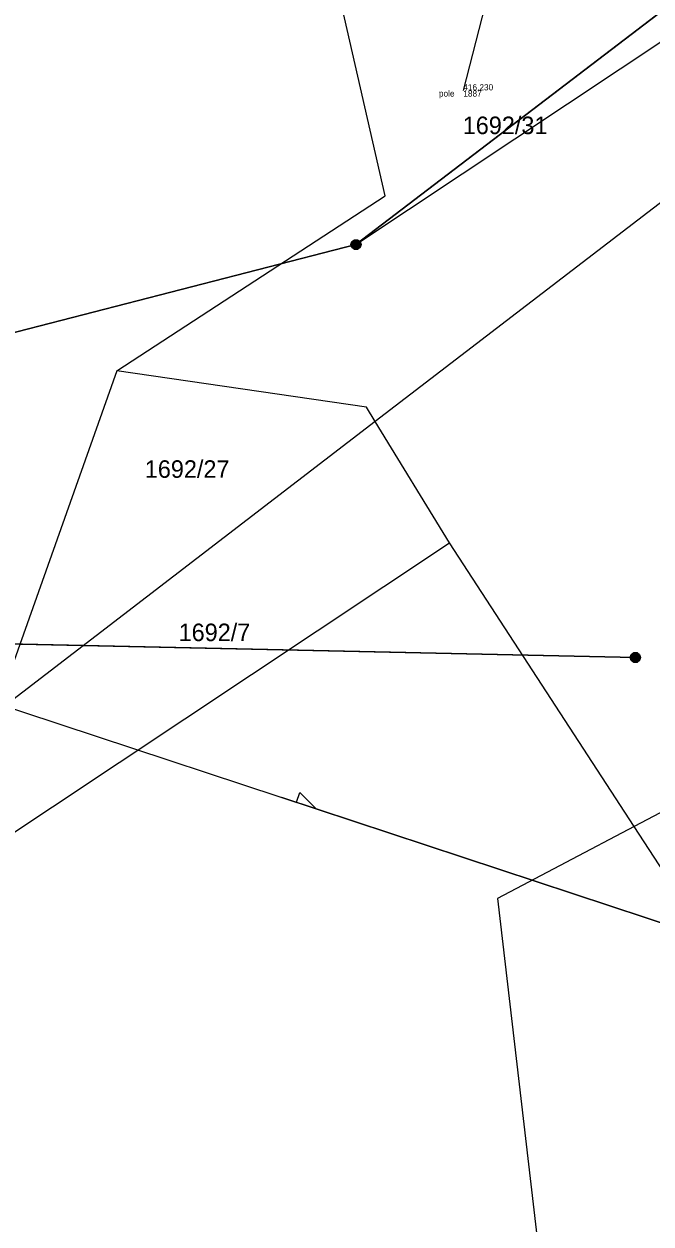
# Model space of a CAD drawing. Extents: x -747792 to -745414, y -1093712 to -1091463.
# Drawn here: x -746827.2 to -746796.8, y -1092442.7 to -1092384.5 of the extents above; entities that cross this region are included whole.
import ezdxf

# ---------------------------------------------------------------- set-up
doc = ezdxf.new("R2010")
doc.units = 0
for name, color, linetype in [('Hladina', 7, 'Continuous'), ('Koleje_dopravní prvky', 7, 'Continuous'), ('Pracovní_bod JDTM STC_VC - výška', 7, 'Continuous'), ('Rozhraní ploch', 7, 'Continuous'), ('Stromy_porost', 7, 'Continuous'), ('Výškopis', 7, 'Continuous'), ('Značky IS', 7, 'Continuous')]:
    doc.layers.add(name, color=color, linetype=linetype)

msp = doc.modelspace()

# ---------------------------------------------------------------- linework, layer by layer
at = {"layer": 'Hladina'}
msp.add_line((-746805.87, -1092387.71), (-746805.87, -1092387.71), dxfattribs=at)
at = {"layer": 'Pracovní_bod JDTM STC_VC - výška'}
msp.add_lwpolyline([(-746938.71, -1092286.05), (-746933.44, -1092286.22), (-746925.65, -1092289.67), (-746915.11, -1092297.76), (-746902.08, -1092308.43), (-746888.12, -1092318.25), (-746871.41, -1092330.26), (-746860.11, -1092339.08), (-746848.88, -1092347.29), (-746835.4, -1092355.44), (-746822.64, -1092362.8), (-746811.22, -1092369.37), (-746805.16, -1092373.94), (-746803.6, -1092378.83), (-746805.87, -1092387.71)], dxfattribs=at)
at = {"layer": 'Stromy_porost'}
for points in [[(-746809.67, -1092392.83), (-746815.74, -1092366.2)], [(-746786.6, -1092385.72), (-746810.15, -1092403.77)], [(-746822.69, -1092401.31), (-746809.67, -1092392.83)], [(-746822.69, -1092401.31), (-746828.59, -1092417.91)], [(-746810.57, -1092403.08), (-746822.69, -1092401.31)], [(-746810.15, -1092403.77), (-746810.57, -1092403.08)], [(-746810.15, -1092403.77), (-746828.59, -1092417.91)], [(-746806.54, -1092409.66), (-746810.15, -1092403.77)], [(-746829, -1092424.57), (-746806.54, -1092409.66)], [(-746797.58, -1092423.41), (-746806.54, -1092409.66)], [(-746789.21, -1092419.01), (-746797.58, -1092423.41)], [(-746797.58, -1092423.41), (-746804.21, -1092426.9)], [(-746794.22, -1092428.57), (-746797.58, -1092423.41)], [(-746804.21, -1092426.9), (-746799.36, -1092468.46)]]:
    msp.add_lwpolyline(points, dxfattribs=at)
at = {"layer": 'Značky IS'}
for points in [[(-746772.427, -1092365.696), (-746811.08, -1092395.19), (-746790.362, -1092379.381)], [(-746811.08, -1092395.19), (-746775.12, -1092371.27), (-746794.557, -1092384.199)], [(-746811.155, -1092394.95), (-746811, -1092394.95), (-746810.875, -1092395.04), (-746810.825, -1092395.185), (-746810.875, -1092395.33), (-746811, -1092395.42), (-746811.155, -1092395.42), (-746811.28, -1092395.33), (-746811.33, -1092395.185), (-746811.28, -1092395.04), (-746811.155, -1092394.95), (-746811.14, -1092394.97), (-746811.02, -1092394.97), (-746810.94, -1092395.01), (-746811.22, -1092395.01), (-746811.26, -1092395.05), (-746810.9, -1092395.05), (-746810.9, -1092395.09), (-746811.26, -1092395.09), (-746811.28, -1092395.13), (-746810.88, -1092395.13), (-746810.86, -1092395.17), (-746811.3, -1092395.17), (-746811.3, -1092395.21), (-746810.86, -1092395.21), (-746810.875, -1092395.25), (-746811.28, -1092395.25), (-746811.275, -1092395.29), (-746810.87, -1092395.29), (-746810.895, -1092395.33), (-746811.255, -1092395.33), (-746811.215, -1092395.37), (-746810.935, -1092395.37), (-746810.99, -1092395.41), (-746811.16, -1092395.41)], [(-746955.878, -1092432.457), (-746811.08, -1092395.19), (-746885.174, -1092414.259)], [(-746881.784, -1092413.387), (-746797.52, -1092415.22), (-746841.402, -1092414.265)], [(-746837.903, -1092414.342), (-746788.13, -1092430.76), (-746814.678, -1092422.003)], [(-746797.595, -1092414.98), (-746797.44, -1092414.98), (-746797.315, -1092415.07), (-746797.265, -1092415.215), (-746797.315, -1092415.36), (-746797.44, -1092415.45), (-746797.595, -1092415.45), (-746797.72, -1092415.36), (-746797.77, -1092415.215), (-746797.72, -1092415.07), (-746797.595, -1092414.98), (-746797.58, -1092415), (-746797.46, -1092415), (-746797.38, -1092415.04), (-746797.66, -1092415.04), (-746797.7, -1092415.08), (-746797.34, -1092415.08), (-746797.34, -1092415.12), (-746797.7, -1092415.12), (-746797.72, -1092415.16), (-746797.32, -1092415.16), (-746797.3, -1092415.2), (-746797.74, -1092415.2), (-746797.74, -1092415.24), (-746797.3, -1092415.24), (-746797.315, -1092415.28), (-746797.72, -1092415.28), (-746797.715, -1092415.32), (-746797.31, -1092415.32), (-746797.335, -1092415.36), (-746797.695, -1092415.36), (-746797.655, -1092415.4), (-746797.375, -1092415.4), (-746797.43, -1092415.44), (-746797.6, -1092415.44)], [(-746814.441, -1092422.081), (-746813.966, -1092422.238), (-746813.809, -1092421.763), (-746813.016, -1092422.551), (-746811.592, -1092423.021)]]:
    msp.add_lwpolyline(points, dxfattribs=at)

# ---------------------------------------------------------------- texts
at = {"layer": 'Koleje_dopravní prvky'}
for s, p in [('1692/31', (-746805.898, -1092389.83)), ('1692/27', (-746821.325, -1092406.5)), ('1692/7', (-746819.684, -1092414.42))]:
    msp.add_text(s, height=0.85, dxfattribs=at).set_placement(p)
at = {"layer": 'Rozhraní ploch'}
for s, p in [(' pole', (-746807.164, -1092388.01)), ('1887', (-746805.87, -1092388.01))]:
    msp.add_text(s, height=0.3, dxfattribs=at).set_placement(p)
at = {"layer": 'Výškopis'}
msp.add_text('416,230', height=0.3, dxfattribs=at).set_placement((-746805.87, -1092387.71))

doc.saveas('drawing.dxf')
